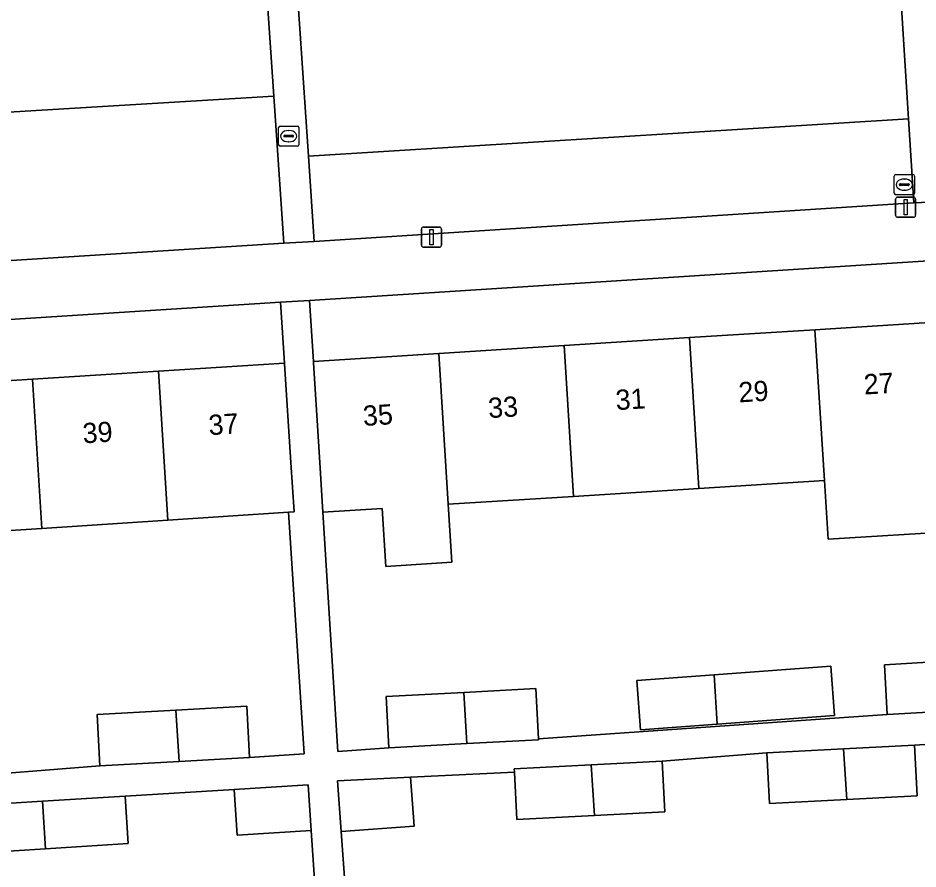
# Model space of a CAD drawing. Extents: x 159680 to 160786, y 387323 to 388340.
# Drawn here: x 160580.99 to 160625.57, y 387729.88 to 387772 of the extents above; entities that cross this region are included whole.
import ezdxf

# ---------------------------------------------------------------- set-up
doc = ezdxf.new("R2010")
doc.units = 0
for name, color, linetype in [('IMGEO_Erf', 7, 'Continuous'), ('IMGEO_Groenvoorziening', 7, 'Continuous'), ('IMGEO_Lichtmast', 7, 'Continuous'), ('IMGEO_Pand', 7, 'Continuous'), ('IMGEO_Pand_nummerreeks', 7, 'Continuous'), ('IMGEO_Rioolput', 7, 'Continuous'), ('IMGEO_Voetpad_open', 7, 'Continuous')]:
    doc.layers.add(name, color=color, linetype=linetype)

msp = doc.modelspace()

# ---------------------------------------------------------------- linework, layer by layer
at = {"layer": 'IMGEO_Erf'}
for points in [[(160639.091, 387757.753), (160645.302, 387758.145), (160645.243, 387759.072), (160646.752, 387759.168), (160648.037, 387759.25), (160648.114, 387758.323), (160651.512, 387758.539), (160657.722, 387758.932), (160657.527, 387761.992), (160595.428, 387758.025), (160595.621, 387755.001), (160601.827, 387755.394), (160608.038, 387755.787), (160614.249, 387756.18), (160620.459, 387756.573), (160626.67, 387756.966), (160632.88, 387757.359)], [(160593.993, 387757.933), (160531.596, 387753.947), (160531.787, 387750.962), (160538.023, 387751.356), (160544.263, 387751.751), (160550.504, 387752.146), (160553.639, 387752.347), (160553.579, 387753.373), (160556.68, 387753.556), (160559.691, 387753.734), (160559.757, 387752.746), (160562.985, 387752.936), (160566.227, 387753.141), (160566.227, 387754.173), (160569.161, 387754.348), (160572.322, 387754.536), (160572.388, 387753.531), (160575.466, 387753.726), (160581.706, 387754.121), (160587.947, 387754.516), (160594.186, 387754.911)], [(160621.249, 387739.922), (160621.431, 387737.479), (160615.618, 387737.047), (160611.831, 387736.765), (160611.649, 387739.207), (160615.465, 387739.491)]]:
    msp.add_lwpolyline(points, close=True, dxfattribs=at)
for points in [[(160627.573, 387746.603), (160621.114, 387746.199), (160620.932, 387749.1), (160614.721, 387748.711), (160608.51, 387748.322), (160602.3, 387747.932), (160602.482, 387745.059), (160599.205, 387744.854), (160599.025, 387747.727), (160596.084, 387747.543), (160596.83, 387735.699), (160599.357, 387735.874), (160599.219, 387738.412), (160603.07, 387738.62), (160606.631, 387738.813), (160606.766, 387736.327), (160624.051, 387737.519), (160623.904, 387739.989), (160627.972, 387740.23)], [(160580.044, 387734.586), (160585.045, 387734.992), (160584.907, 387737.53), (160588.8, 387737.741), (160592.319, 387737.931), (160592.457, 387735.394), (160595.161, 387735.583), (160594.383, 387747.536), (160588.413, 387747.147), (160582.173, 387746.74), (160575.933, 387746.334)], [(160630.469, 387736.335), (160625.398, 387736.014), (160625.529, 387733.498), (160622.045, 387733.318), (160618.206, 387733.119), (160618.075, 387735.634), (160612.894, 387735.219), (160613.025, 387732.703), (160609.541, 387732.523), (160605.702, 387732.324), (160605.58, 387734.667), (160600.433, 387734.421), (160600.616, 387732.002), (160596.998, 387731.73), (160597.673, 387722.385), (160603.67, 387722.766), (160610.134, 387723.176), (160616.218, 387723.563), (160622.638, 387723.971), (160622.405, 387727.644), (160628.421, 387728.026)], [(160577.219, 387721.118), (160582.948, 387721.479), (160589.274, 387721.878), (160596.15, 387722.312), (160595.515, 387731.787), (160591.843, 387731.557), (160591.701, 387733.814), (160586.3, 387733.483), (160586.444, 387731.132), (160582.355, 387730.88), (160579.188, 387730.685)]]:
    msp.add_lwpolyline(points, dxfattribs=at)
at = {"layer": 'IMGEO_Groenvoorziening'}
for points in [[(160624.442, 387777.513), (160594.662, 387775.604), (160595.377, 387765.164), (160625.103, 387767.012)], [(160593.335, 387772.968), (160593.164, 387775.511), (160561.943, 387773.556), (160562.148, 387770.602), (160562.449, 387766.255), (160593.66, 387768.138)], [(160594.15, 387760.864), (160593.66, 387768.138), (160562.449, 387766.255), (160562.961, 387758.872)], [(160625.364, 387762.851), (160625.103, 387767.012), (160595.377, 387765.164), (160595.666, 387760.943)]]:
    msp.add_lwpolyline(points, close=True, dxfattribs=at)
at = {"layer": 'IMGEO_Lichtmast'}
for p, q in [((160624.561, 387763.136), (160625.351, 387763.136)), ((160625.351, 387763.136), (160624.561, 387763.136)), ((160624.461, 387762.236), (160624.461, 387763.036)), ((160624.461, 387763.036), (160624.461, 387762.236)), ((160625.451, 387763.036), (160625.451, 387762.236)), ((160625.451, 387762.236), (160625.451, 387763.036)), ((160625.351, 387762.136), (160624.561, 387762.136)), ((160624.561, 387762.136), (160625.351, 387762.136)), ((160600.975, 387760.754), (160600.975, 387761.554)), ((160600.975, 387761.554), (160600.975, 387760.754)), ((160601.075, 387761.654), (160601.865, 387761.654)), ((160601.865, 387761.654), (160601.075, 387761.654)), ((160601.965, 387761.554), (160601.965, 387760.754)), ((160601.965, 387760.754), (160601.965, 387761.554)), ((160601.865, 387760.654), (160601.075, 387760.654)), ((160601.075, 387760.654), (160601.865, 387760.654))]:
    msp.add_line(p, q, dxfattribs=at)
for points in [[(160624.881, 387763.011), (160625.031, 387763.011), (160625.031, 387762.261), (160624.881, 387762.261), (160624.881, 387763.011)], [(160601.395, 387761.529), (160601.545, 387761.529), (160601.545, 387760.779), (160601.395, 387760.779), (160601.395, 387761.529)]]:
    msp.add_lwpolyline(points, dxfattribs=at)
for centre, start, end in [((160624.561, 387763.036), 90, 180), ((160624.561, 387763.036), 90, 180), ((160625.351, 387763.036), 0, 90), ((160625.351, 387763.036), 360, 90), ((160624.561, 387762.236), 180, 270), ((160624.561, 387762.236), 180, 270), ((160625.351, 387762.236), 270, 0), ((160625.351, 387762.236), 270, 0), ((160601.075, 387761.554), 90, 180), ((160601.075, 387761.554), 90, 180), ((160601.865, 387761.554), 0, 90), ((160601.865, 387761.554), 360, 90), ((160601.075, 387760.754), 180, 270), ((160601.075, 387760.754), 180, 270), ((160601.865, 387760.754), 270, 0), ((160601.865, 387760.754), 270, 0)]:
    msp.add_arc(centre, 0.1, start, end, dxfattribs=at)
at = {"layer": 'IMGEO_Pand'}
for points in [[(160626.67, 387756.966), (160620.459, 387756.573), (160620.932, 387749.1), (160621.114, 387746.199), (160627.573, 387746.603), (160627.566, 387746.708), (160627.391, 387749.505), (160627.143, 387749.489)], [(160620.932, 387749.1), (160620.459, 387756.573), (160614.249, 387756.18), (160614.721, 387748.711)], [(160614.721, 387748.711), (160614.249, 387756.18), (160608.038, 387755.787), (160608.51, 387748.322)], [(160608.51, 387748.322), (160608.038, 387755.787), (160601.827, 387755.394), (160602.3, 387747.932)], [(160601.827, 387755.394), (160595.621, 387755.001), (160595.617, 387755.001), (160595.621, 387754.937), (160595.931, 387750), (160596.084, 387747.543), (160599.025, 387747.727), (160599.205, 387744.854), (160602.482, 387745.059), (160602.3, 387747.932)], [(160594.188, 387754.878), (160594.186, 387754.911), (160587.947, 387754.516), (160588.413, 387747.147), (160594.383, 387747.536), (160594.665, 387747.554), (160594.506, 387750)], [(160588.413, 387747.147), (160587.947, 387754.516), (160581.706, 387754.121), (160582.173, 387746.74)], [(160582.173, 387746.74), (160581.706, 387754.121), (160575.466, 387753.726), (160575.933, 387746.334)], [(160621.431, 387737.479), (160621.249, 387739.922), (160615.465, 387739.491), (160615.618, 387737.047)], [(160623.904, 387739.989), (160624.051, 387737.519), (160628.126, 387737.761), (160627.972, 387740.23)], [(160611.649, 387739.207), (160611.831, 387736.765), (160615.618, 387737.047), (160615.465, 387739.491)], [(160599.219, 387738.412), (160599.357, 387735.874), (160603.229, 387736.084), (160603.07, 387738.62)], [(160606.631, 387738.813), (160603.07, 387738.62), (160603.229, 387736.084), (160606.769, 387736.276), (160606.766, 387736.327)], [(160584.907, 387737.53), (160585.045, 387734.992), (160588.965, 387735.204), (160588.8, 387737.741)], [(160592.457, 387735.394), (160592.319, 387737.931), (160588.8, 387737.741), (160588.965, 387735.204)], [(160625.529, 387733.498), (160625.398, 387736.014), (160621.885, 387735.832), (160622.045, 387733.318)], [(160618.075, 387735.634), (160618.206, 387733.119), (160622.045, 387733.318), (160621.885, 387735.832)], [(160609.381, 387735.037), (160605.571, 387734.839), (160605.58, 387734.667), (160605.702, 387732.324), (160609.541, 387732.523)], [(160613.025, 387732.703), (160612.894, 387735.219), (160609.381, 387735.037), (160609.541, 387732.523)], [(160600.433, 387734.421), (160596.809, 387734.247), (160596.998, 387731.73), (160600.616, 387732.002)], [(160595.364, 387734.038), (160591.701, 387733.814), (160591.843, 387731.557), (160595.515, 387731.787)], [(160582.355, 387730.88), (160582.207, 387733.231), (160579.043, 387733.036), (160579.188, 387730.685)], [(160582.207, 387733.231), (160582.355, 387730.88), (160586.444, 387731.132), (160586.3, 387733.483)]]:
    msp.add_lwpolyline(points, close=True, dxfattribs=at)
at = {"layer": 'IMGEO_Rioolput'}
for p, q in [((160593.896, 387765.728), (160593.896, 387766.58)), ((160593.971, 387766.654), (160594.823, 387766.654)), ((160594.384, 387766.434), (160594.409, 387766.434)), ((160594.897, 387766.58), (160594.897, 387765.728)), ((160594.155, 387766.148), (160594.155, 387766.16)), ((160594.593, 387766.111), (160594.195, 387766.111)), ((160594.198, 387766.197), (160594.596, 387766.197)), ((160594.407, 387765.874), (160594.382, 387765.874)), ((160594.639, 387766.16), (160594.639, 387766.148)), ((160594.823, 387765.654), (160593.971, 387765.654)), ((160624.394, 387763.326), (160624.394, 387764.178)), ((160624.469, 387764.252), (160625.321, 387764.252)), ((160624.882, 387764.032), (160624.907, 387764.032)), ((160625.395, 387764.178), (160625.395, 387763.326)), ((160624.653, 387763.746), (160624.653, 387763.758)), ((160625.091, 387763.709), (160624.693, 387763.709)), ((160624.696, 387763.795), (160625.094, 387763.795)), ((160625.137, 387763.758), (160625.137, 387763.746)), ((160625.321, 387763.252), (160624.469, 387763.252)), ((160624.905, 387763.472), (160624.88, 387763.472))]:
    msp.add_line(p, q, dxfattribs=at)
for points in [[(160593.896, 387765.728), (160593.896, 387766.58)], [(160593.971, 387766.654), (160594.823, 387766.654)], [(160594.897, 387766.58), (160594.897, 387765.728)], [(160594.823, 387765.654), (160593.971, 387765.654)], [(160624.394, 387763.326), (160624.394, 387764.178)], [(160624.469, 387764.252), (160625.321, 387764.252)], [(160625.395, 387764.178), (160625.395, 387763.326)], [(160625.321, 387763.252), (160624.469, 387763.252)]]:
    msp.add_lwpolyline(points, dxfattribs=at)
for centre, radius, start, end in [((160593.973, 387766.578), 0.0765, 91.552, 178.448), ((160593.973, 387766.578), 0.0765, 91.552, 178.448), ((160594.821, 387766.578), 0.0765, 1.552, 88.448), ((160594.821, 387766.578), 0.0765, 1.552, 88.448), ((160594.195, 387766.157), 0.0403, 85.8775, 175.7526), ((160594.192, 387766.147), 0.0366, 178.938, 274.7102), ((160594.596, 387766.154), 0.043, 264.8664, 352.4533), ((160594.6, 387766.159), 0.0386, 1.7309, 96.639), ((160593.973, 387765.73), 0.0765, 181.552, 268.448), ((160593.973, 387765.73), 0.0765, 181.552, 268.448), ((160594.821, 387765.73), 0.0765, 271.552, 358.448), ((160594.821, 387765.73), 0.0765, 271.552, 358.448), ((160624.471, 387764.176), 0.0765, 91.552, 178.448), ((160624.471, 387764.176), 0.0765, 91.552, 178.448), ((160625.319, 387764.176), 0.0765, 1.552, 88.448), ((160625.319, 387764.176), 0.0765, 1.552, 88.448), ((160624.693, 387763.755), 0.0403, 85.8775, 175.7526), ((160624.69, 387763.745), 0.0366, 178.938, 274.7102), ((160625.094, 387763.752), 0.043, 264.8664, 352.4533), ((160625.098, 387763.757), 0.0386, 1.7309, 96.639), ((160624.471, 387763.328), 0.0765, 181.552, 268.448), ((160624.471, 387763.328), 0.0765, 181.552, 268.448), ((160625.319, 387763.328), 0.0765, 271.552, 358.448), ((160625.319, 387763.328), 0.0765, 271.552, 358.448)]:
    msp.add_arc(centre, radius, start, end, dxfattribs=at)
for centre, major_axis, ratio, start_param, end_param in [((160594.383, 387766.154), (-0.387, 0.002), 0.722429, 4.712389, 7.853982), ((160594.408, 387766.154), (-0.39, 0.002), 0.717154, 1.570796, 4.712389), ((160624.881, 387763.752), (-0.387, 0.002), 0.722429, 4.712389, 7.853982), ((160624.906, 387763.752), (-0.39, 0.002), 0.717154, 1.570796, 4.712389)]:
    msp.add_ellipse(centre, major_axis=major_axis, ratio=ratio, start_param=start_param, end_param=end_param, dxfattribs=at)
at = {"layer": 'IMGEO_Voetpad_open'}
for points in [[(160625.954, 387777.59), (160624.442, 387777.513), (160625.103, 387767.012), (160625.364, 387762.851), (160626.885, 387762.915), (160626.618, 387767.133)], [(160594.662, 387775.604), (160593.164, 387775.511), (160593.335, 387772.968), (160593.66, 387768.138), (160594.15, 387760.864), (160595.666, 387760.943), (160595.377, 387765.164)]]:
    msp.add_lwpolyline(points, close=True, dxfattribs=at)
for points in [[(160507.611, 387752.43), (160507.623, 387752.431), (160507.635, 387752.433), (160509.061, 387752.507), (160530.153, 387753.855), (160531.596, 387753.947), (160593.993, 387757.933), (160595.428, 387758.025), (160657.527, 387761.992), (160658.91, 387762.08), (160682.597, 387763.593), (160684.684, 387763.726), (160684.491, 387766.699), (160682.276, 387766.565), (160663.726, 387765.399), (160660.828, 387765.199)], [(160655.334, 387764.74), (160626.885, 387762.915), (160625.364, 387762.851), (160595.666, 387760.943), (160594.15, 387760.864), (160562.961, 387758.872), (160561.449, 387758.759), (160531.76, 387756.798), (160529.923, 387756.768), (160508.726, 387755.37), (160507.882, 387755.314), (160507.707, 387755.281)], [(160628.126, 387737.761), (160624.051, 387737.519), (160606.766, 387736.327), (160606.769, 387736.276), (160603.229, 387736.084), (160599.357, 387735.874), (160596.83, 387735.699), (160596.084, 387747.543), (160595.931, 387750), (160595.621, 387754.937), (160595.617, 387755.001), (160595.621, 387755.001), (160595.428, 387758.025), (160593.993, 387757.933), (160594.186, 387754.911), (160594.188, 387754.878), (160594.506, 387750), (160594.665, 387747.554), (160594.383, 387747.536), (160595.161, 387735.583), (160592.457, 387735.394), (160588.965, 387735.204), (160585.045, 387734.992), (160580.044, 387734.586)], [(160597.673, 387722.385), (160596.998, 387731.73), (160596.809, 387734.247), (160600.433, 387734.421), (160605.58, 387734.667), (160605.571, 387734.839), (160609.381, 387735.037), (160612.894, 387735.219), (160618.075, 387735.634), (160621.885, 387735.832), (160625.398, 387736.014), (160630.469, 387736.335)], [(160579.043, 387733.036), (160582.207, 387733.231), (160586.3, 387733.483), (160591.701, 387733.814), (160595.364, 387734.038), (160595.515, 387731.787), (160596.15, 387722.312)]]:
    msp.add_lwpolyline(points, dxfattribs=at)

# ---------------------------------------------------------------- texts
at = {"layer": 'IMGEO_Pand_nummerreeks'}
for s, rotation, p in [('27', 3.5867, (160622.912, 387753.36)), ('29', 3.5842, (160616.709, 387752.971)), ('31', 3.5842, (160610.62, 387752.59)), ('35', 3.5867, (160598.102, 387751.806)), ('33', 3.5842, (160604.305, 387752.194)), ('37', 3.7242, (160590.457, 387751.349)), ('39', 3.7268, (160584.218, 387750.943))]:
    msp.add_text(s, height=1, rotation=rotation, dxfattribs=at).set_placement(p)

doc.saveas('drawing.dxf')
